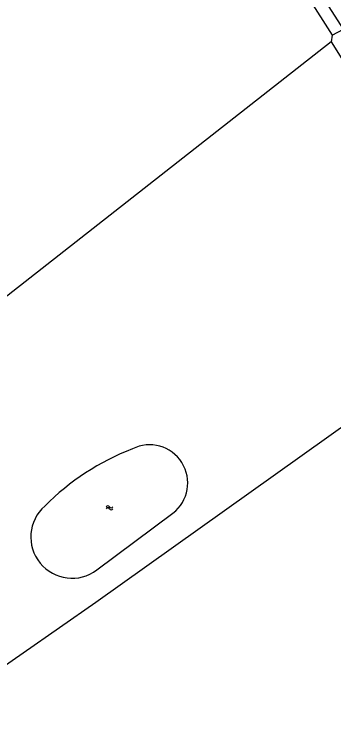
# Model space of a CAD drawing. Extents: x 136000 to 141014, y 402000 to 403500.
# Drawn here: x 136918.6 to 136992.1, y 403127.4 to 403291.5 of the extents above; entities that cross this region are included whole.
import ezdxf

# ---------------------------------------------------------------- set-up
doc = ezdxf.new("R2010")
doc.units = 0
for name, color, linetype in [('gg-afsc-draadraster', 7, 'Continuous'), ('gg-afsc-lijn draadraster', 7, 'Continuous'), ('gg-knt-bronhoudergrens', 7, 'Continuous'), ('gg-kntw-bovenkant insteek waterloop', 7, 'Continuous'), ('gt-grn-groengrens', 7, 'Continuous'), ('gt-symb-watersymbool', 7, 'Continuous')]:
    doc.layers.add(name, color=color, linetype=linetype)

# ---------------------------------------------------------------- blocks, each defined once
blk = doc.blocks.new('gt0-WA')
at = {"layer": 'gt-symb-watersymbool'}
for centre, start, end in [((-0.32, 0.02), 28.0725, 151.9275), ((0.43, 0.42), 208.0725, 331.9275), ((-0.32, -0.43), 28.0725, 151.9275), ((0.43, -0.03), 208.0725, 331.9275)]:
    blk.add_arc(centre, 0.425, start, end, dxfattribs=at)

msp = doc.modelspace()

# ---------------------------------------------------------------- linework, layer by layer
at = {"layer": 'gg-afsc-draadraster'}
msp.add_line((136991.48, 403285.19), (136994.17, 403280.92), dxfattribs=at)
msp.add_lwpolyline([(136895.53, 403127.36), (136937.37, 403156.47), (137026.14, 403219.64), (137031.86, 403222.93)], dxfattribs=at)
at = {"layer": 'gg-afsc-lijn draadraster'}
for points in [[(136991.48, 403285.19), (137010.5, 403254.93), (137025.55, 403231.33), (137031.86, 403222.93)], [(136859.26, 403186.68), (136895.53, 403127.36), (136937.37, 403156.47), (137026.14, 403219.64), (137031.86, 403222.93)]]:
    msp.add_lwpolyline(points, dxfattribs=at)
at = {"layer": 'gg-knt-bronhoudergrens'}
msp.add_lwpolyline([(136991.48, 403285.19), (136902.58, 403215.61), (136859.26, 403186.68)], dxfattribs=at)
at = {"layer": 'gg-kntw-bovenkant insteek waterloop'}
for p, q in [((136979.54, 403305.9), (136991.72, 403286.76)), ((136937.62, 403163.85), (136955.1, 403176.91))]:
    msp.add_line(p, q, dxfattribs=at)
msp.add_lwpolyline([(136991.72, 403286.76), (136994.28, 403288.09), (136982.05, 403307.31), (136979.54, 403305.9)], dxfattribs=at)
for centre, radius, start, end in [((136966.48, 403137.94), 57.57, 111.0676, 135.1718), ((136949.73, 403183.84), 8.77, 307.8185, 116.7436), ((136931.92, 403171.42), 9.48, 131.4697, 306.9592)]:
    msp.add_arc(centre, radius, start, end, dxfattribs=at)
at = {"layer": 'gt-grn-groengrens'}
msp.add_line((136991.72, 403286.76), (136991.48, 403285.19), dxfattribs=at)

# ---------------------------------------------------------------- block references
at = {"layer": 'gt-symb-watersymbool', "rotation": 180}
msp.add_blockref('gt0-WA', (136940.57, 403178.14), dxfattribs=at)

doc.saveas('drawing.dxf')
